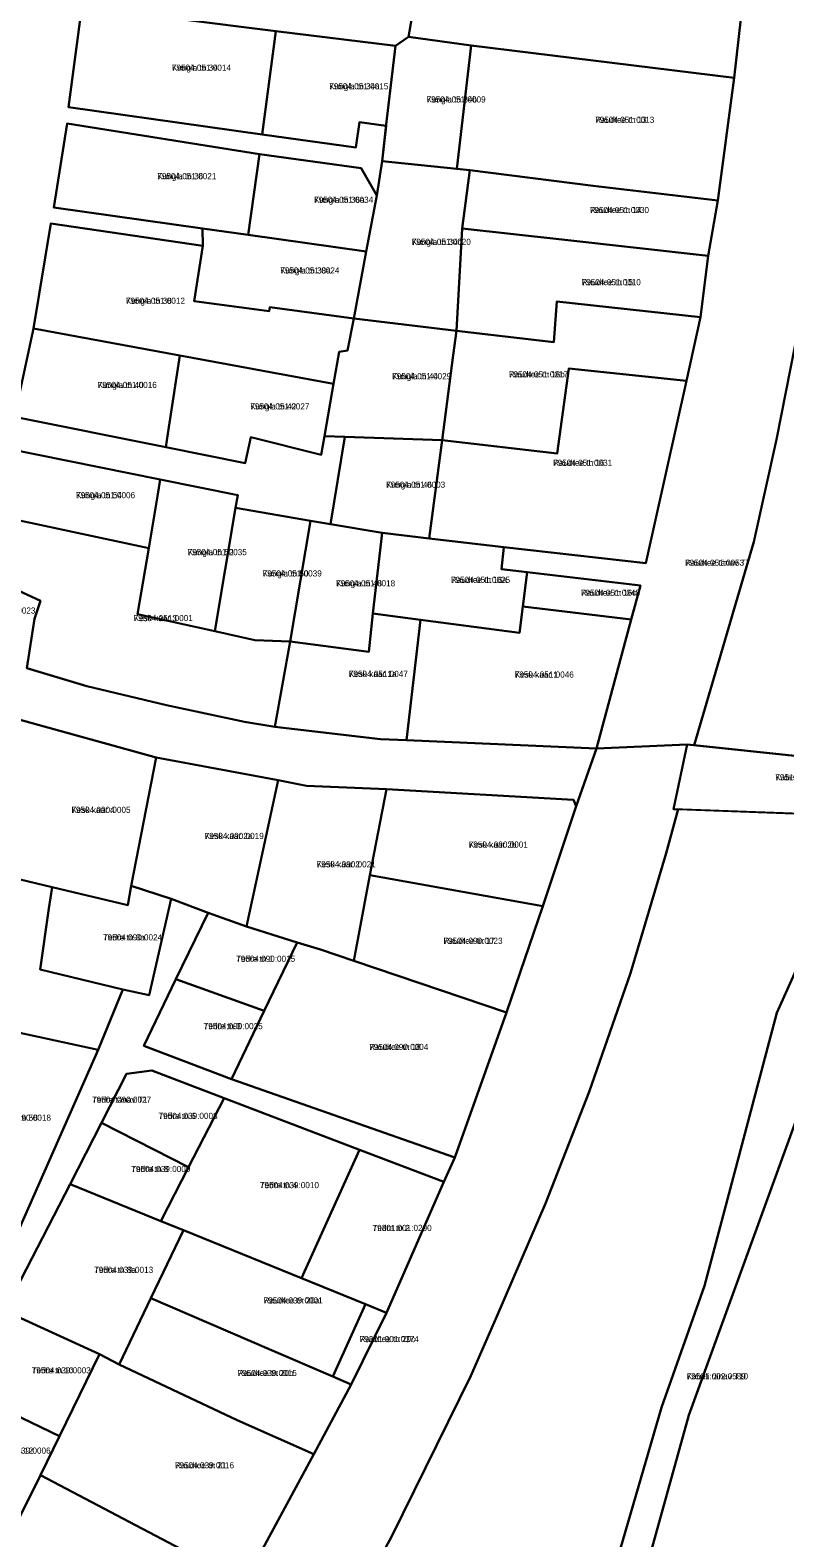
# Model space of a CAD drawing. Extents: x 643847 to 663718, y 6468443 to 6482775.
# Drawn here: x 658801.3 to 658986.5, y 6471870.9 to 6472240.8 of the extents above; entities that cross this region are included whole.
import ezdxf

# ---------------------------------------------------------------- set-up
doc = ezdxf.new("R2010")
doc.units = 0
for name, color, linetype in [('L_AADRESS', 7, 'Continuous'), ('PIIR', 7, 'Continuous'), ('TUNNUS', 7, 'Continuous')]:
    doc.layers.add(name, color=color, linetype=linetype)

msp = doc.modelspace()

# ---------------------------------------------------------------- linework, layer by layer
at = {"layer": 'PIIR'}
for points in [[(658813.92, 6472246.49), (658817.36, 6472272.02), (658858.02, 6472266.89), (658858.27, 6472258.51), (658878.1, 6472256.47), (658896.81, 6472254.63), (658894.13, 6472239.16), (658890.88, 6472236.99), (658861.54, 6472240.59)], [(658974.04, 6472229.08), (658909.46, 6472237.08), (658894.13, 6472239.16), (658896.81, 6472254.63), (658898.94, 6472266.23), (658977.36, 6472258.86)], [(658861.54, 6472240.59), (658858.22, 6472215.23), (658810.65, 6472221.91), (658813.92, 6472246.49)], [(658890.88, 6472236.99), (658888.65, 6472217.68), (658888.61, 6472217.33), (658882.11, 6472218.26), (658881.15, 6472211.98), (658858.22, 6472215.23), (658861.54, 6472240.59)], [(658888.65, 6472217.68), (658890.88, 6472236.99), (658894.13, 6472239.16), (658909.46, 6472237.08), (658906.01, 6472206.82), (658887.61, 6472208.63)], [(658970.02, 6472199.05), (658939.46, 6472202.62), (658909.14, 6472206.44), (658906.01, 6472206.82), (658909.46, 6472237.08), (658974.04, 6472229.08)], [(658810.38, 6472217.89), (658857.57, 6472210.37), (658854.79, 6472190.57), (658843.6, 6472192.14), (658807.11, 6472197.26)], [(658882.53, 6472206.92), (658886.36, 6472200.26), (658883.71, 6472186.51), (658854.79, 6472190.57), (658857.57, 6472210.37)], [(658906.01, 6472206.82), (658909.14, 6472206.44), (658907.26, 6472192.17), (658905.85, 6472167.01), (658880.67, 6472170.06), (658883.71, 6472186.51), (658886.36, 6472200.26), (658887.61, 6472208.63)], [(658939.46, 6472202.62), (658970.02, 6472199.05), (658967.67, 6472185.42), (658931.7, 6472189.41), (658907.26, 6472192.17), (658909.14, 6472206.44)], [(658806.34, 6472193.34), (658843.65, 6472187.91), (658841.55, 6472174.31), (658859.93, 6472171.88), (658860.07, 6472172.87), (658880.67, 6472170.06), (658879.12, 6472162.21), (658877.07, 6472161.89), (658875.7, 6472153.99), (658837.99, 6472160.95), (658802.08, 6472167.57)], [(658854.79, 6472190.57), (658883.71, 6472186.51), (658880.67, 6472170.06), (658860.07, 6472172.87), (658859.93, 6472171.88), (658841.55, 6472174.31), (658843.65, 6472187.91), (658843.6, 6472192.14)], [(658965.78, 6472170.35), (658930.55, 6472174.23), (658929.8, 6472164.26), (658905.85, 6472167.01), (658907.26, 6472192.17), (658931.7, 6472189.41), (658967.67, 6472185.42)], [(658962.31, 6472154.73), (658933.42, 6472157.8), (658930.61, 6472136.97), (658902.34, 6472140.23), (658905.08, 6472161.06), (658905.85, 6472167.01), (658929.8, 6472164.26), (658930.55, 6472174.23), (658965.78, 6472170.35)], [(658875.38, 6472152.13), (658875.7, 6472153.99), (658877.07, 6472161.89), (658879.12, 6472162.21), (658880.67, 6472170.06), (658905.85, 6472167.01), (658905.08, 6472161.06), (658902.34, 6472140.23), (658878.5, 6472141.02), (658873.47, 6472141.19)], [(658802.08, 6472167.57), (658837.99, 6472160.95), (658835.29, 6472143.37), (658834.56, 6472138.45), (658797.4, 6472145.92)], [(658855.46, 6472140.97), (658854.07, 6472134.54), (658834.56, 6472138.45), (658835.29, 6472143.37), (658837.99, 6472160.95), (658875.7, 6472153.99), (658875.38, 6472152.13), (658873.47, 6472141.19), (658872.68, 6472136.63)], [(658952.38, 6472110.02), (658917.48, 6472113.95), (658899.15, 6472116.05), (658902.34, 6472140.23), (658930.61, 6472136.97), (658933.42, 6472157.8), (658962.31, 6472154.73)], [(658878.5, 6472141.02), (658902.34, 6472140.23), (658899.15, 6472116.05), (658887.63, 6472117.45), (658874.96, 6472119.58)], [(658795.56, 6472138.2), (658833.2, 6472130.55), (658832.6, 6472126.98), (658830.37, 6472113.72), (658791.67, 6472121.95)], [(658852.2, 6472126.69), (658851.69, 6472123.62), (658846.62, 6472093.3), (658827.65, 6472097.48), (658830.37, 6472113.72), (658832.6, 6472126.98), (658833.2, 6472130.55)], [(658853.88, 6472071.07), (658834.71, 6472075.16), (658815.16, 6472079.85), (658800.44, 6472084.23), (658802.33, 6472096.34), (658803.83, 6472100.78), (658788.31, 6472107.93), (658791.67, 6472121.95), (658830.37, 6472113.72), (658827.65, 6472097.48), (658846.62, 6472093.3), (658856.41, 6472091.14), (658865.05, 6472090.8), (658861.31, 6472069.89)], [(658870.03, 6472120.4), (658865.05, 6472090.8), (658856.41, 6472091.14), (658846.62, 6472093.3), (658851.69, 6472123.62)], [(658874.96, 6472119.58), (658887.63, 6472117.45), (658885.32, 6472097.66), (658884.35, 6472088.29), (658865.05, 6472090.8), (658870.03, 6472120.4)], [(658916.97, 6472108.56), (658923.22, 6472107.82), (658922.16, 6472099.38), (658921.34, 6472092.93), (658897.06, 6472096.12), (658885.32, 6472097.66), (658887.63, 6472117.45), (658899.15, 6472116.05), (658917.48, 6472113.95)], [(658951.01, 6472104.55), (658948.78, 6472096.24), (658922.16, 6472099.38), (658923.22, 6472107.82)], [(658940.26, 6472064.52), (658893.62, 6472066.57), (658897.06, 6472096.12), (658921.34, 6472092.93), (658922.16, 6472099.38), (658948.78, 6472096.24)], [(658893.62, 6472066.57), (658887.21, 6472066.85), (658861.31, 6472069.89), (658865.05, 6472090.8), (658884.35, 6472088.28), (658885.32, 6472097.66), (658897.06, 6472096.12)], [(658797.91, 6472071.79), (658832.21, 6472062.37), (658826.08, 6472030.85), (658825.24, 6472026.13), (658806.64, 6472030.54), (658790.59, 6472034.34), (658794.14, 6472054.38)], [(658962.51, 6472065.53), (659008.24, 6472060.73), (659006.19, 6472047.97), (658959.17, 6472049.68)], [(658862.1, 6472056.74), (658854.38, 6472020.88), (658844.96, 6472024.24), (658835.9, 6472027.63), (658826.08, 6472030.85), (658832.21, 6472062.37)], [(658869.08, 6472055.42), (658888.75, 6472054.59), (658884.61, 6472033.48), (658880.69, 6472012.44), (658872.55, 6472015.19), (658866.76, 6472016.93), (658854.38, 6472020.88), (658862.1, 6472056.74)], [(658934.6, 6472051.95), (658935.27, 6472050.38), (658927.06, 6472025.86), (658884.61, 6472033.48), (658888.75, 6472054.59)], [(658984.46, 6471999.72), (659006.19, 6472047.97), (659016.22, 6472047.63), (658962.92, 6471900.95), (658933.61, 6471795.39), (658939.83, 6471793.68), (658920.69, 6471723.17), (658908.57, 6471721.9), (658922.33, 6471769), (658925.43, 6471781.17), (658926.82, 6471797.1), (658932.13, 6471820.22), (658956.19, 6471902.87), (658966.72, 6471932.72), (658975.17, 6471964.43)], [(658756.09, 6472004.53), (658768.06, 6472039.68), (658790.59, 6472034.34), (658806.64, 6472030.54), (658805.88, 6472025.25), (658803.75, 6472010.3), (658824.04, 6472005.4), (658817.98, 6471990.6), (658779.42, 6471998.97)], [(658918.14, 6471999.77), (658880.69, 6472012.44), (658884.61, 6472033.48), (658927.06, 6472025.86)], [(658803.75, 6472010.3), (658805.88, 6472025.25), (658806.64, 6472030.54), (658825.24, 6472026.13), (658826.08, 6472030.85), (658835.9, 6472027.63), (658830.46, 6472004.06), (658824.04, 6472005.4)], [(658844.96, 6472024.24), (658854.38, 6472020.88), (658866.76, 6472016.93), (658858.72, 6472000.19), (658837.05, 6472007.92)], [(658905.52, 6471964.23), (658850.65, 6471983.44), (658858.72, 6472000.19), (658866.76, 6472016.93), (658872.55, 6472015.19), (658880.69, 6472012.44), (658918.14, 6471999.77)], [(658850.65, 6471983.44), (658829.16, 6471991.63), (658837.05, 6472007.92), (658858.72, 6472000.19)], [(658765.78, 6471962.8), (658767.91, 6471968.32), (658779.42, 6471998.97), (658817.98, 6471990.6), (658798.67, 6471946.86), (658775.32, 6471958.2)], [(658824.91, 6471984.7), (658831.11, 6471985.54), (658848.86, 6471978.76), (658840.12, 6471961.79), (658818.78, 6471972.67)], [(658867.82, 6471934.57), (658838.88, 6471946.33), (658833.33, 6471948.59), (658840.12, 6471961.79), (658848.86, 6471978.76), (658882.05, 6471966.11)], [(658818.78, 6471972.67), (658840.12, 6471961.79), (658833.33, 6471948.59), (658811.09, 6471957.62)], [(658882.05, 6471966.11), (658902.76, 6471958.2), (658888.72, 6471926.05), (658883.57, 6471928.17), (658867.82, 6471934.57)], [(658811.09, 6471957.62), (658833.33, 6471948.59), (658838.88, 6471946.33), (658830.92, 6471929.72), (658823.11, 6471913.42), (658818.32, 6471915.91), (658795.05, 6471926.61)], [(658875.56, 6471910.43), (658859.96, 6471917.17), (658830.92, 6471929.72), (658838.88, 6471946.33), (658867.82, 6471934.57), (658883.57, 6471928.17)], [(658880.02, 6471908.5), (658870.9, 6471891.42), (658852.1, 6471899.77), (658823.11, 6471913.42), (658830.92, 6471929.72), (658859.96, 6471917.17), (658875.56, 6471910.43)], [(658795.05, 6471926.61), (658818.32, 6471915.91), (658808.48, 6471895.85), (658785.16, 6471907.04)], [(658883.57, 6471928.17), (658888.72, 6471926.05), (658880.02, 6471908.5), (658875.56, 6471910.43)], [(658870.9, 6471891.42), (658853.83, 6471859.94), (658803.79, 6471886.28), (658808.48, 6471895.85), (658818.32, 6471915.91), (658823.11, 6471913.42), (658852.1, 6471899.77)], [(658785.16, 6471907.04), (658808.48, 6471895.85), (658803.79, 6471886.28), (658798.75, 6471876.01), (658775.09, 6471887.37)], [(658836.08, 6471829.38), (658824.52, 6471835.88), (658798.38, 6471850.58), (658789.2, 6471856.52), (658798.75, 6471876.01), (658803.79, 6471886.28), (658853.83, 6471859.94)]]:
    msp.add_lwpolyline(points, close=True, dxfattribs=at)
for points in [[(658990.16, 6472169.38), (658984.39, 6472140.38), (658978.83, 6472115.29), (658964.24, 6472065.35), (658962.51, 6472065.53), (658940.26, 6472064.52), (658948.78, 6472096.24), (658951.01, 6472104.55), (658923.22, 6472107.82), (658916.97, 6472108.56), (658917.48, 6472113.95), (658952.38, 6472110.02), (658962.31, 6472154.73), (658965.78, 6472170.35), (658967.67, 6472185.42), (658970.02, 6472199.05), (658974.04, 6472229.08), (658977.36, 6472258.86)], [(658813.92, 6472246.49), (658810.65, 6472221.91), (658858.22, 6472215.23), (658881.15, 6472211.98), (658882.11, 6472218.26), (658888.61, 6472217.33), (658887.61, 6472208.63), (658886.36, 6472200.26), (658882.53, 6472206.92), (658857.57, 6472210.37), (658810.38, 6472217.89), (658807.11, 6472197.26), (658843.6, 6472192.14), (658843.65, 6472187.91), (658806.34, 6472193.34), (658802.08, 6472167.57), (658797.4, 6472145.92), (658834.56, 6472138.45), (658854.07, 6472134.54), (658855.46, 6472140.97), (658872.68, 6472136.63), (658873.47, 6472141.19), (658878.5, 6472141.02), (658874.96, 6472119.58), (658870.03, 6472120.4), (658851.69, 6472123.62), (658852.2, 6472126.69), (658833.2, 6472130.55), (658795.56, 6472138.2)], [(659008.24, 6472060.73), (658964.24, 6472065.35), (658978.83, 6472115.29), (658984.39, 6472140.38), (658990.16, 6472169.38)], [(658788.31, 6472107.93), (658803.83, 6472100.78), (658802.33, 6472096.34), (658800.44, 6472084.23)], [(658800.44, 6472084.23), (658815.16, 6472079.85), (658834.71, 6472075.16), (658853.88, 6472071.07), (658861.31, 6472069.89), (658887.21, 6472066.85), (658893.62, 6472066.57), (658940.26, 6472064.52), (658935.27, 6472050.38), (658934.6, 6472051.95), (658888.75, 6472054.59), (658869.08, 6472055.42), (658862.1, 6472056.74), (658832.21, 6472062.37), (658797.91, 6472071.79)], [(658853.83, 6471859.94), (658870.9, 6471891.42), (658880.02, 6471908.5), (658888.72, 6471926.05), (658902.76, 6471958.2), (658905.52, 6471964.23), (658918.14, 6471999.77), (658927.06, 6472025.86), (658935.27, 6472050.38), (658940.26, 6472064.52), (658962.51, 6472065.53), (658959.17, 6472049.68), (658960.25, 6472049.64), (658957.36, 6472038.87), (658948.56, 6472009.45), (658938.47, 6471980.27), (658927.75, 6471952.89), (658915.74, 6471925.04), (658909.39, 6471910.64), (658889.91, 6471871.15), (658875.45, 6471844.67)], [(658875.45, 6471844.67), (658889.91, 6471871.15), (658909.39, 6471910.64), (658915.74, 6471925.04), (658927.75, 6471952.89), (658938.47, 6471980.27), (658948.56, 6472009.45), (658957.36, 6472038.87), (658960.25, 6472049.64), (659006.19, 6472047.97), (658984.46, 6471999.72), (658975.17, 6471964.43), (658966.72, 6471932.72), (658956.19, 6471902.87), (658932.13, 6471820.22)], [(659019.46, 6471730.93), (658951.68, 6471725.7), (658924.76, 6471723.59), (658920.69, 6471723.17), (658939.83, 6471793.68), (658933.61, 6471795.39), (658962.92, 6471900.95), (659016.22, 6472047.63)], [(658798.67, 6471946.86), (658817.98, 6471990.6), (658824.04, 6472005.4), (658830.46, 6472004.06), (658835.9, 6472027.63), (658844.96, 6472024.24), (658837.05, 6472007.92), (658829.16, 6471991.63), (658850.65, 6471983.44), (658905.52, 6471964.23), (658902.76, 6471958.2), (658882.05, 6471966.11), (658848.86, 6471978.76), (658831.11, 6471985.54), (658824.91, 6471984.7), (658818.78, 6471972.67), (658811.09, 6471957.62), (658795.05, 6471926.61)]]:
    msp.add_lwpolyline(points, dxfattribs=at)

# ---------------------------------------------------------------- texts
at = {"layer": 'L_AADRESS'}
for s, p in [('Kungla tn 34', (658836.05, 6472230.86)), ('Kungla tn 34a', (658874.66, 6472226.29)), ('Kungla tn 34b', (658898.54, 6472223.06)), ('Raudtee tn 13', (658939.93, 6472218.07)), ('Kungla tn 36', (658832.46, 6472204.23)), ('Kungla tn 36a', (658870.95, 6472198.44)), ('Raudtee tn 14', (658938.62, 6472195.93)), ('Kungla tn 34c', (658894.91, 6472188.12)), ('Kungla tn 38a', (658862.65, 6472181.1)), ('Raudtee tn 15', (658936.62, 6472178.22)), ('Kungla tn 38', (658824.76, 6472173.66)), ('Kungla tn 40', (658817.85, 6472153.01)), ('Kungla tn 44', (658890.1, 6472155.15)), ('Raudtee tn 16b', (658918.74, 6472155.6)), ('Kungla tn 42', (658855.29, 6472147.74)), ('Raudtee tn 16', (658929.6, 6472133.91)), ('Kungla tn 46', (658888.62, 6472128.54)), ('Kungla tn 54', (658812.53, 6472125.96)), ('Kungla tn 52', (658839.93, 6472111.98)), ('Raudtee tänav T7', (658961.98, 6472109.39)), ('Kungla tn 50', (658858.32, 6472106.76)), ('Raudtee tn 16a', (658904.54, 6472105.19)), ('Kungla tn 48', (658876.34, 6472104.34)), ('Raudtee tn 16c', (658936.41, 6472102.03)), ('Kesk kaar 3', (658826.68, 6472095.8)), ('Kesk kaar 1a', (658879.46, 6472082.12)), ('Kesk kaar 1', (658920.18, 6472081.95)), ('Kabeli tänav T19 // Tartu-Petseri 1,7 km', (658984.13, 6472056.75)), ('Kesk kaar 4', (658811.4, 6472048.75)), ('Kesk kaar 2a', (658844.09, 6472042.35)), ('Kesk kaar 2b', (658908.9, 6472040.23)), ('Kesk kaar 2', (658871.57, 6472035.4)), ('Tedre tn 3a', (658819.16, 6472017.46)), ('Raudtee tn 17', (658902.69, 6472016.62)), ('Tedre tn 1', (658851.81, 6472012.21)), ('Tedre tn 3', (658843.83, 6471995.68)), ('Raudtee tn 18', (658884.48, 6471990.58)), ('Tedre tänav T1', (658816.46, 6471977.63)), ('Kungla tn 58', (658791.88, 6471973.21)), ('Tedre tn 6', (658832.76, 6471973.66)), ('Tedre tn 8', (658826.08, 6471960.63)), ('Tedre tn 4', (658857.64, 6471956.67)), ('Tedre tn 2', (658885.29, 6471946.17)), ('Tedre tn 8a', (658816.96, 6471935.88)), ('Raudtee tn 20a', (658858.54, 6471928.38)), ('Raudtee tn 20c', (658882.14, 6471918.89)), ('Tedre tn 10', (658801.65, 6471911.23)), ('Raudtee tn 20b', (658852.2, 6471910.57)), ('Kabeli tänav T10', (658962.39, 6471909.76)), ('Tedre tn 12', (658791.79, 6471891.53)), ('Raudtee tn 21', (658836.8, 6471887.93))]:
    msp.add_text(s, height=1.5, dxfattribs=at).set_placement(p)
at = {"layer": 'TUNNUS'}
for s, p in [('79504:051:0014', (658836.05, 6472230.86)), ('79504:051:0015', (658874.66, 6472226.29)), ('79504:051:0009', (658898.54, 6472223.06)), ('79504:051:0013', (658939.93, 6472218.07)), ('79504:051:0021', (658832.46, 6472204.23)), ('79504:051:0034', (658870.95, 6472198.44)), ('79504:051:0030', (658938.62, 6472195.93)), ('79504:051:0020', (658894.91, 6472188.12)), ('79504:051:0024', (658862.65, 6472181.1)), ('79504:051:0010', (658936.62, 6472178.22)), ('79504:051:0012', (658824.76, 6472173.66)), ('79504:051:0016', (658817.85, 6472153.01)), ('79504:051:0029', (658890.1, 6472155.15)), ('79504:051:0017', (658918.74, 6472155.6)), ('79504:051:0027', (658855.29, 6472147.74)), ('79504:051:0031', (658929.6, 6472133.91)), ('79504:051:0003', (658888.62, 6472128.54)), ('79504:051:0006', (658812.53, 6472125.96)), ('79504:051:0035', (658839.93, 6472111.98)), ('79504:051:0053', (658961.98, 6472109.39)), ('79504:051:0039', (658858.32, 6472106.76)), ('79504:051:0025', (658904.54, 6472105.19)), ('79504:051:0018', (658876.34, 6472104.34)), ('79504:051:0048', (658936.41, 6472102.03)), ('79504:051:0023', (658788.07, 6472097.65)), ('79504:051:0001', (658826.68, 6472095.8)), ('79504:051:0047', (658879.46, 6472082.12)), ('79504:051:0046', (658920.18, 6472081.95)), ('79510:001:0014', (658984.13, 6472056.75)), ('79504:090:0005', (658811.4, 6472048.75)), ('79504:090:0019', (658844.09, 6472042.35)), ('79504:090:0001', (658908.9, 6472040.23)), ('79504:090:0021', (658871.57, 6472035.4)), ('79504:090:0024', (658819.16, 6472017.46)), ('79504:090:0023', (658902.69, 6472016.62)), ('79504:090:0015', (658851.81, 6472012.21)), ('79504:090:0025', (658843.83, 6471995.68)), ('79504:090:0004', (658884.48, 6471990.58)), ('79504:090:0027', (658816.46, 6471977.63)), ('79504:090:0018', (658791.88, 6471973.21)), ('79504:039:0008', (658832.76, 6471973.66)), ('79504:039:0009', (658826.08, 6471960.63)), ('79504:039:0010', (658857.64, 6471956.67)), ('79301:001:0290', (658885.29, 6471946.17)), ('79504:039:0013', (658816.96, 6471935.88)), ('79504:039:0001', (658858.54, 6471928.38)), ('79301:001:0374', (658882.14, 6471918.89)), ('79504:039:0003', (658801.65, 6471911.23)), ('79504:039:0015', (658852.2, 6471910.57)), ('79501:002:0589', (658962.39, 6471909.76)), ('79504:039:0006', (658791.79, 6471891.53)), ('79504:039:0016', (658836.8, 6471887.93))]:
    msp.add_text(s, height=1.5, dxfattribs=at).set_placement(p)

doc.saveas('drawing.dxf')
